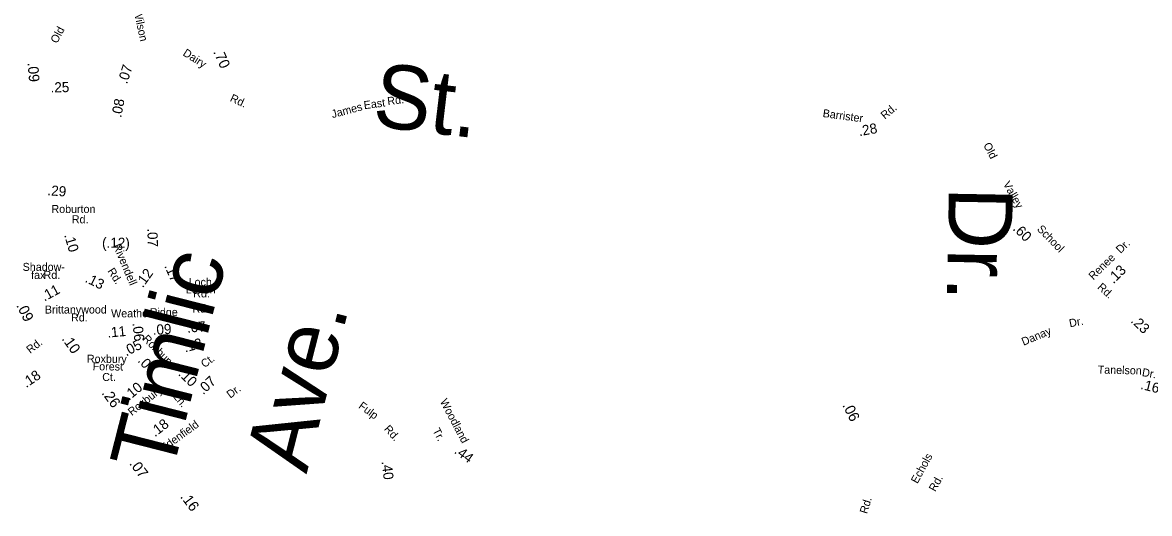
# Model space of a CAD drawing. Extents: x 1553981 to 1780076, y 812965 to 996873.
# Drawn here: x 1637840 to 1639513, y 849977 to 850706 of the extents above; entities that cross this region are included whole.
import ezdxf

# ---------------------------------------------------------------- set-up
doc = ezdxf.new("R2010")
doc.units = 0
for name, color, linetype in [('Exist Road Non-System Type 51 Label', 7, 'Continuous'), ('Exist Road Primary NC Service Mileage Hundredths English Label', 7, 'Continuous'), ('Exist Road Secondary Mileage Hundredths English Label', 7, 'Continuous'), ('Map Preparation Border Antique Large Shape', 7, 'Continuous')]:
    doc.layers.add(name, color=color, linetype=linetype)

msp = doc.modelspace()

# ---------------------------------------------------------------- texts
at = {"layer": 'Exist Road Non-System Type 51 Label'}
for s, height, rotation, p in [('St.', 95, 353.2101, (1638357.8, 850552.7)), ('Rd.', 11.88, 7.4912, (1638382.5, 850583.3)), ('James', 11.88, 14.8595, (1638300.4, 850564)), ('East', 11.88, 7.4912, (1638347.5, 850577.4)), ('Timlic', 95, 75.6935, (1638061.5, 850032.3)), ('Ave.', 95, 75.6935, (1638261.8, 850034.9)), ('Dr.', 11.88, 11.18, (1639394.7, 850253.5)), ('Danay', 11.88, 23.0213, (1639325.9, 850226)), ('Echols', 11.88, 61.2473, (1639168.3, 850020.5)), ('Rd.', 11.88, 61.2473, (1639194.9, 850008.6))]:
    msp.add_text(s, height=height, rotation=rotation, dxfattribs=at).set_placement(p)
at = {"layer": 'Exist Road Primary NC Service Mileage Hundredths English Label'}
for s, rotation, p in [('.09', 274.6707, (1637847.9, 850646.2)), ('.09', 296.5453, (1637830.8, 850286.1)), ('.10', 305.5842, (1637897.9, 850236.3)), ('.26', 306.2036, (1637957.2, 850155.8)), ('.07', 307.1835, (1637998.1, 850051)), ('.16', 307.0803, (1638073.8, 850001.8))]:
    msp.add_text(s, height=15.62, rotation=rotation, dxfattribs=at).set_placement(p)
at = {"layer": 'Exist Road Secondary Mileage Hundredths English Label'}
for s, height, rotation, p in [('.70', 15.62, 294.2277, (1638123.1, 850662.7)), ('.07', 15, 72.3523, (1637995.5, 850614)), ('.25', 15, 1.0671, (1637882.1, 850602.3)), ('.08', 15, 79.0846, (1637986.7, 850564.1)), ('.28', 15, 10.1441, (1639082.3, 850537.3)), ('.29', 15, 355.5582, (1637876.9, 850449.8)), ('.07', 15, 271.8618, (1638025.6, 850400.4)), ('.60', 15, 315.1644, (1639309, 850399.1)), ('.10', 15, 286.5611, (1637902, 850390.5)), ('(.12)', 15, 359.9349, (1637958.4, 850371.6)), ('.13', 15, 333.9275, (1637932, 850321.4)), ('.12', 15, 54.3226, (1638018.9, 850311.3)), ('.17', 15, 293.9941, (1638050.5, 850344.6)), ('.13', 15, 44.1633, (1639459.2, 850317.5)), ('.11', 15, 28.6557, (1637872.9, 850291.6)), ('.07', 15, 4.5975, (1638085, 850245.5)), ('.23', 15, 316.4029, (1639484, 850262)), ('.11', 15, 5.1543, (1637966.8, 850238.2)), ('.06', 15, 276.3365, (1638003.5, 850259.8)), ('.09', 15, 3.5027, (1638034, 850242.2)), ('.05', 15, 27.3269, (1637994.3, 850210.1)), ('.12', 15, 15.6924, (1638081.7, 850216.1)), ('.07', 15, 312.7416, (1638010.5, 850203.2)), ('.18', 15, 34.4654, (1637845.9, 850163.1)), ('.10', 15, 316.242, (1638070.5, 850183.3)), ('.07', 15, 43.3216, (1638108.5, 850152.6)), ('.10', 15, 39.9505, (1637998.4, 850144.1)), ('.16', 15, 345.886, (1639498.5, 850162.2)), ('.06', 15.62, 296.6981, (1639056.6, 850137.9)), ('.18', 15, 37.5572, (1638036.9, 850090.1)), ('.44', 15, 323.5921, (1638480, 850067.5)), ('.40', 15, 276.6836, (1638373.2, 850054.2))]:
    msp.add_text(s, height=height, rotation=rotation, dxfattribs=at).set_placement(p)
at = {"layer": 'Map Preparation Border Antique Large Shape'}
for s, height, rotation, p in [('Wilson', 11.87, 282.1845, (1638005.1, 850723.8)), ('Old', 11.88, 62.0982, (1637891.6, 850674.2)), ('Dairy', 11.88, 327.2547, (1638077.3, 850658)), ('Rd.', 11.88, 335.1633, (1638147.3, 850589.8)), ('Rd.', 11.88, 40.3014, (1639120.1, 850561.8)), ('Barrister', 11.88, 352.3038, (1639027.3, 850565.9)), ('Old', 11.88, 297.034, (1639265.8, 850524.3)), ('Valley', 11.87, 299.4636, (1639294.9, 850466.4)), ('Dr.', 95, 268.9786, (1639215.1, 850462.4)), ('School', 11.88, 314.2305, (1639345, 850398.6)), ('Dr.', 11.88, 43.6831, (1639469.7, 850362.4)), ('Rivendell', 11.88, 292.7816, (1637974.6, 850374.7)), ('Renee', 11.88, 44.1633, (1639429.2, 850323.1)), ('Rd.', 11.88, 302.6213, (1637966, 850337.1)), ('Rd.', 11.88, 317.6792, (1639434.5, 850311.9)), ('Rd.', 11.88, 0.0579, (1638093.7, 850297.9)), ('Weather', 11.88, 0.3447, (1637971.9, 850268.2)), ('Ridge', 11.88, 0.3447, (1638029.3, 850270)), ('Rd.', 11.88, 0.0579, (1638092.4, 850275.4)), ('Rd.', 11.87, 37.8354, (1637851.8, 850213.9)), ('Roxbury', 11.88, 314.4247, (1638017.7, 850235.5)), ('Roxbury', 11.87, 359.5371, (1637935.9, 850201)), ('Forest', 11.88, 359.4791, (1637944.4, 850189.7)), ('Ct.', 11.88, 36.3727, (1638110.4, 850192.8)), ('Tanelson', 11.87, 358.6666, (1639435.8, 850184.9)), ('Ct.', 11.88, 0.0219, (1637958.7, 850173.8)), ('Dr.', 11.87, 350.0352, (1639501, 850181.3)), ('Roxbury', 11.88, 38.3583, (1638002.6, 850121.6)), ('Dr.', 11.88, 36.8167, (1638148.7, 850147.4)), ('Ln.', 11.87, 309.6892, (1638063.2, 850150.5)), ('Woodland', 11.88, 297.8212, (1638459.5, 850143.4)), ('Fulp', 11.88, 323.5091, (1638337.9, 850134.5)), ('Edenfield', 11.88, 35.9946, (1638049.7, 850067.8)), ('Rd.', 11.88, 312.2348, (1638376.1, 850101.9)), ('Tr.', 11.88, 297.8212, (1638448.4, 850100.2)), ('Rd.', 11.88, 72.7688, (1639093.6, 849975.8))]:
    msp.add_text(s, height=height, rotation=rotation, dxfattribs=at).set_placement(p)
for s, height, p in [('Roburton', 11.88, (1637883.3, 850423.3)), ('Rd.', 11.88, (1637913.6, 850408)), ('Shadow-', 11.88, (1637840.6, 850337.3)), ('fax', 11.88, (1637853.1, 850325.3)), ('Rd.', 11.88, (1637871.6, 850325.4)), ('Lorien', 11.88, (1638082.8, 850303.8)), ('Loch', 11.88, (1638086.9, 850314.9)), ('Brittanywood', 11.875, (1637873.6, 850274)), ('Rd.', 11.88, (1637912.5, 850262.2))]:
    msp.add_text(s, height=height, dxfattribs=at).set_placement(p)

doc.saveas('drawing.dxf')
